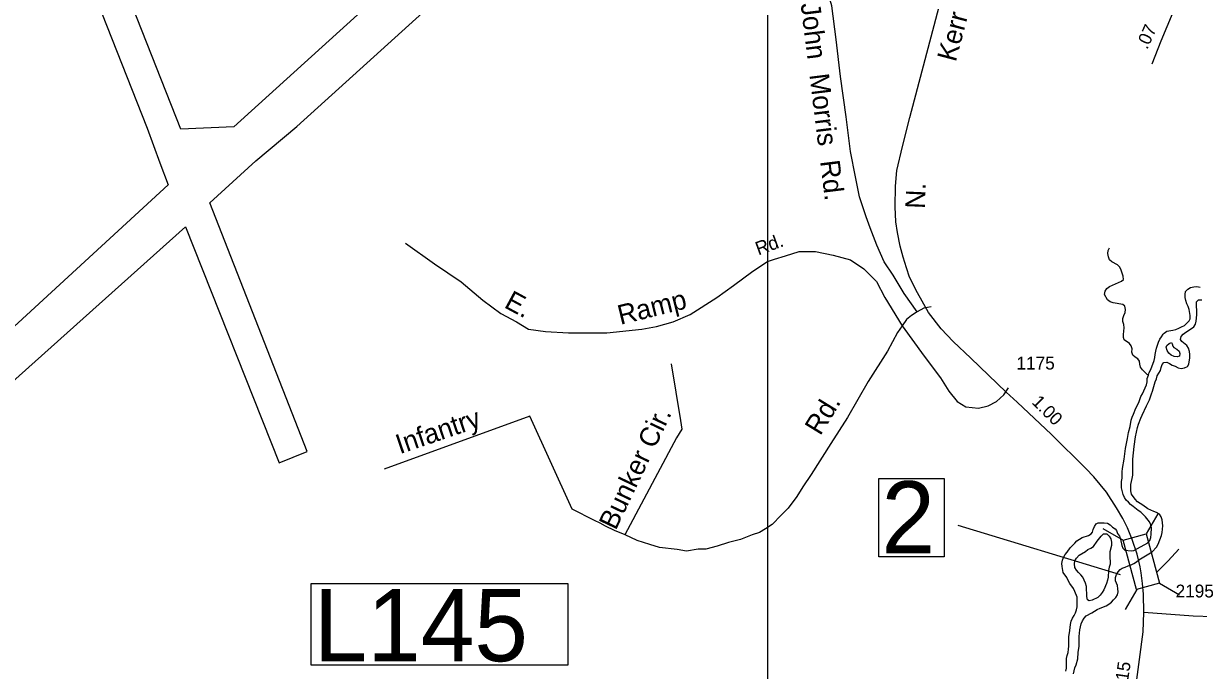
# Model space of a CAD drawing. Extents: x 2290055 to 2389491, y 66597 to 237875.
# Drawn here: x 2330699 to 2336408, y 187832 to 190974 of the extents above; entities that cross this region are included whole.
import ezdxf

# ---------------------------------------------------------------- set-up
doc = ezdxf.new("R2010")
doc.units = 0
for name, color, linetype in [('Exist Aviation Commercial or Municipal Perimeter Paved', 7, 'Continuous'), ('Exist Hydrographic Creek Double Shore', 7, 'Continuous'), ('Exist Hydrographic Creek Single Shore', 7, 'Continuous'), ('Exist Hydrographic Island Shore', 7, 'Continuous'), ('Exist Road Non-System Type 51', 7, 'Continuous'), ('Exist Road Non-System Type 51 Label', 7, 'Continuous'), ('Exist Road Primary US Structure Cantilever Sign Number Label', 7, 'Continuous'), ('Exist Road Secondary Mileage Hundredths English Label', 7, 'Continuous'), ('Exist Road Secondary Structure Standard Bridge CELL', 7, 'Continuous'), ('Exist Road Secondary Structure Standard Bridge Number Label', 7, 'Continuous'), ('Exist Road Secondary Type 51 Attributed', 7, 'Continuous'), ('Exist Road Secondary Type 51 Label', 7, 'Continuous'), ('Exist Road Secondary Type 51 Number Label', 7, 'Continuous'), ('Map Preparation Inset Cut Line', 7, 'Continuous')]:
    doc.layers.add(name, color=color, linetype=linetype)

msp = doc.modelspace()

# ---------------------------------------------------------------- linework, layer by layer
at = {"layer": 'Exist Aviation Commercial or Municipal Perimeter Paved'}
for points in [[(2330641.5, 192135.8), (2331299.6, 190465.1), (2331362.2, 190297.6), (2331402.5, 190191.1), (2328871.7, 187864.1), (2328982.4, 187746.4), (2331486.6, 189986.4), (2331942.2, 188840.1), (2332078.1, 188895.5), (2331604, 190103.1), (2331828, 190308), (2332027.5, 190474), (2333863.9, 192135.8)], [(2333557.6, 192135.8), (2331721.5, 190471.8), (2331463.8, 190461.6), (2330803.2, 192135.8)]]:
    msp.add_lwpolyline(points, dxfattribs=at)
at = {"layer": 'Exist Hydrographic Creek Double Shore'}
for points in [[(2336164.2, 189266.3), (2336168, 189279.8), (2336175.5, 189293.8), (2336191.5, 189337.7), (2336195, 189352.4), (2336196.5, 189367.3), (2336199.5, 189383), (2336203.7, 189397.4), (2336209.2, 189412), (2336213, 189426.8), (2336219.2, 189441), (2336228.2, 189453.1), (2336236.7, 189466.3), (2336240.7, 189471.2), (2336253, 189480.3), (2336283.2, 189484.4), (2336298, 189488.6), (2336312, 189494.2), (2336325.7, 189501.7), (2336340, 189507.2), (2336361.7, 189529.6), (2336367.2, 189540.4), (2336366.7, 189555.6), (2336362, 189585.7), (2336358, 189600.2), (2336350.2, 189613.5), (2336346, 189628.4), (2336343, 189643.2), (2336342.5, 189658.6), (2336345, 189673.4), (2336355.7, 189684.7), (2336369.5, 189691.7), (2336384.7, 189695.5), (2336400, 189696.5), (2336415.2, 189693.8)], [(2336327.2, 189430), (2336320.7, 189439.7), (2336323.5, 189454.5), (2336333.7, 189466), (2336345.5, 189475.9), (2336359.2, 189483.3), (2336384.2, 189500.8), (2336392.5, 189513.9), (2336395.5, 189529.3), (2336399, 189559.9), (2336398.5, 189622.1), (2336407.5, 189632.8), (2336423, 189632.3)], [(2336106.5, 188359.6), (2336117.5, 188370), (2336182.5, 188409), (2336203, 188431.9), (2336211.7, 188445.1), (2336228.2, 188487.8), (2336231, 188503.2), (2336233.5, 188534.2), (2336233.2, 188549.4), (2336231.5, 188564.6), (2336226.5, 188579), (2336217.5, 188591), (2336204.2, 188599), (2336190.2, 188604.3), (2336161.7, 188616.8), (2336136.7, 188635.8), (2336110.5, 188652.2), (2336100.2, 188663.7), (2336082.2, 188689.1), (2336079.5, 188704.9), (2336079.5, 188735.2), (2336086, 188764.9), (2336088, 188780.6), (2336089.2, 188858.2), (2336095.7, 188920.3), (2336102.2, 188967.1), (2336112, 189013.1), (2336116.5, 189028.3), (2336127, 189057.9), (2336134.5, 189071.9), (2336154.2, 189117.2), (2336169.5, 189146.3), (2336175, 189160.5), (2336179.2, 189175.3), (2336184.5, 189189.4), (2336196.7, 189233.6), (2336203, 189248.1), (2336207.5, 189262.9), (2336222.5, 189289.7), (2336226.2, 189304.3), (2336231.7, 189318.5), (2336238.5, 189327.8), (2336253.5, 189329.4), (2336267.5, 189323.6), (2336280, 189315.2), (2336294.5, 189309.5), (2336308.7, 189302.2), (2336323.5, 189299.2), (2336339, 189302), (2336353.5, 189308.2), (2336361.2, 189320.6), (2336366, 189350.9), (2336365.5, 189366.1), (2336363.2, 189382.1), (2336359.7, 189397.1), (2336351.5, 189410.6), (2336327.2, 189430)], [(2335763.5, 187829.6), (2335766.7, 187844.5), (2335765.7, 187875.3), (2335766.2, 187890.6), (2335769.2, 187905.5), (2335774.5, 187920.4), (2335776.7, 187935.2), (2335777.7, 187950.6), (2335777.2, 187996.3), (2335783, 188026.1), (2335783.7, 188041.2), (2335785.7, 188056.5), (2335789.5, 188072), (2335794.7, 188086.1), (2335803.2, 188099.5), (2335810.5, 188112.9), (2335815.5, 188127.2), (2335818.2, 188142.2), (2335818.5, 188172.8), (2335817.5, 188188.3), (2335807.5, 188216.7), (2335801, 188231), (2335783, 188255.5), (2335775, 188269.4), (2335768.5, 188283.6), (2335750, 188307.5), (2335744.7, 188337.2), (2335744, 188352.7), (2335746.5, 188367.9), (2335752.5, 188381.9), (2335759.7, 188395.2), (2335769.7, 188407.4), (2335784.7, 188427.8), (2335795, 188439.8), (2335806, 188450.3), (2335816.5, 188461.8), (2335829.2, 188470.2), (2335842.5, 188477.5), (2335873, 188487.8), (2335886.2, 188496.6), (2335892.5, 188504.7), (2335895.5, 188517.3), (2335901.7, 188531.5), (2335909.7, 188544.4), (2335919.7, 188550.1), (2335950, 188549.7), (2335965.5, 188547.3), (2335979, 188539.2), (2335990.2, 188529.1), (2336003, 188520.2), (2336009.2, 188511.5), (2336014.7, 188497.3), (2336023.5, 188484.6), (2336029, 188469.9), (2336034.5, 188440), (2336040.7, 188426.1), (2336049.2, 188416.4), (2336080, 188414.1), (2336093, 188414.3), (2336161.7, 188451.7), (2336170.7, 188463.9), (2336176.5, 188478.4), (2336178, 188493.8), (2336179, 188524.9), (2336176, 188540.5), (2336169, 188554.2), (2336149.7, 188579.1), (2336127.2, 188601), (2336114, 188609.5), (2336090.7, 188629.4), (2336077, 188637.8), (2336067.5, 188649.5), (2336056.5, 188660.3), (2336048.2, 188672.9), (2336042, 188687.5), (2336033.7, 188718.7), (2336033.2, 188733.7), (2336034, 188749.4), (2336036.7, 188765.9), (2336037.2, 188796.9), (2336038.5, 188812.9), (2336046.7, 188859.4), (2336052.2, 188909.6), (2336062.5, 188958.4), (2336067.7, 188988.3), (2336075.7, 189017.7), (2336081.2, 189048.1), (2336085, 189062.8), (2336092.2, 189077.1), (2336102.5, 189106.7), (2336117, 189134.1), (2336127.5, 189162.9), (2336135.2, 189176.3), (2336142.2, 189191.1), (2336148.7, 189205.1), (2336154.5, 189220.2), (2336157.7, 189234.9), (2336159, 189250.2)], [(2336159, 189250.2), (2336164.2, 189266.3)], [(2335801, 187816.6), (2335807, 187844.9), (2335812.5, 187859.6), (2335821, 187889.2), (2335823, 187919.9), (2335827.5, 187951), (2335828.2, 187997.3), (2335830.5, 188029.5), (2335838, 188058.8), (2335844.5, 188073), (2335852, 188086.1), (2335862.2, 188097.3), (2335889.5, 188112), (2335902, 188120.4), (2335916, 188128.6), (2335930, 188135.5), (2335959.2, 188146.3), (2335972.2, 188154.2), (2335985, 188164.1), (2335994.7, 188175.9), (2336005.5, 188187.2), (2336014.2, 188199.4), (2336016.7, 188214.2), (2336016.2, 188229.5), (2336013.5, 188244.7), (2336004.5, 188268.6), (2336004.5, 188284.3), (2336009, 188299.1), (2336017.7, 188311.7), (2336027.2, 188323.6), (2336037, 188329.9), (2336051.7, 188334.3), (2336065.5, 188340.1), (2336080, 188345), (2336093.7, 188351.3), (2336106.5, 188359.6)]]:
    msp.add_lwpolyline(points, dxfattribs=at)
at = {"layer": 'Exist Hydrographic Creek Single Shore'}
msp.add_lwpolyline([(2336164.2, 189266.3), (2336157.5, 189269.5), (2336136, 189292.7), (2336126.5, 189304.7), (2336122.7, 189319.7), (2336120.5, 189334.7), (2336113.2, 189346.1), (2336099.7, 189354.4), (2336088.2, 189362.9), (2336084, 189378.2), (2336085.7, 189394.3), (2336080.7, 189408.7), (2336071.7, 189420.9), (2336046.5, 189438.6), (2336043, 189448.6), (2336043, 189464), (2336046, 189496.3), (2336045, 189512.1), (2336040.7, 189526.6), (2336039.2, 189542.4), (2336044.5, 189556.7), (2336051.2, 189570.9), (2336052.7, 189585.9), (2336049.2, 189600.8), (2336039.2, 189609.9), (2335992.5, 189617.7), (2335977.7, 189622), (2335965.5, 189631.6), (2335950.5, 189658.6), (2335954, 189674.1), (2335962.2, 189687.2), (2335975.5, 189697.4), (2335990.5, 189703.3), (2336034, 189722.8), (2336042.5, 189731.4), (2336041.2, 189747), (2336031.5, 189776.7), (2336025.5, 189791), (2336014.5, 189802), (2335986.5, 189816.4), (2335974.7, 189826.1), (2335969.7, 189841.2), (2335966.7, 189856.6), (2335969.5, 189872.3), (2335975.5, 189884.6)], dxfattribs=at)
at = {"layer": 'Exist Hydrographic Island Shore'}
for points in [[(2336304.2, 189355.2), (2336289.5, 189357.6), (2336275.5, 189363.4), (2336263, 189373.7), (2336254.7, 189386.8), (2336251, 189401.9), (2336253.2, 189410.7), (2336265, 189421), (2336276, 189424.7), (2336280.2, 189418.2), (2336282.5, 189407.9), (2336287.5, 189401), (2336302.2, 189392.8), (2336313.7, 189382.3), (2336317.5, 189372.2), (2336316, 189359.1), (2336304.2, 189355.2)], [(2335876, 188170.3), (2335868.5, 188175.7), (2335865.5, 188191.3), (2335863.2, 188240.6), (2335859.2, 188256.3), (2335846.2, 188285.1), (2335836, 188297.2), (2335824.7, 188308.1), (2335814.7, 188319.5), (2335807, 188333.2), (2335805.7, 188349.8), (2335806.5, 188364.9), (2335814.2, 188378.5), (2335827.5, 188392.2), (2335858, 188410), (2335870.5, 188419.5), (2335885, 188426.8), (2335897.7, 188435), (2335915.7, 188460.5), (2335934.5, 188485.2), (2335946.2, 188496.2), (2335962.2, 188496.4), (2335974.2, 188485.5), (2335982.2, 188471.2), (2335985.7, 188455.7), (2335984.7, 188439.4), (2335977.5, 188408.4), (2335976.5, 188376.8), (2335978.5, 188364.4), (2335978, 188348), (2335973, 188333.7), (2335970.5, 188318.3), (2335968.5, 188285.8), (2335965.5, 188270.9), (2335960.5, 188255.3), (2335947, 188224.6), (2335939.5, 188211.1), (2335930, 188197.7), (2335918.5, 188187.5), (2335890.7, 188173.9), (2335876, 188170.3)]]:
    msp.add_lwpolyline(points, dxfattribs=at)
at = {"layer": 'Exist Road Non-System Type 51'}
msp.add_line((2336257.6, 188362), (2336203.2, 188308.8), dxfattribs=at)
for points in [[(2335041, 189573.4), (2334977.5, 189662.3), (2334923.9, 189751.4), (2334880.7, 189816.7), (2334845.3, 189898.1), (2334811.9, 189981.6), (2334793, 190035.3), (2334761.1, 190132.6), (2334741.5, 190230.3), (2334717.4, 190352), (2334696.5, 190521.6), (2334668.9, 190717.2), (2334647.8, 190896.8), (2334627.1, 191060.4), (2334585.4, 191197.2)], [(2332555.6, 189906.7), (2332696.2, 189807.1), (2332825.1, 189719.1), (2332930.5, 189631.2), (2333018.4, 189566.7), (2333094.6, 189525.6), (2333153.1, 189490.4), (2333235.2, 189478.7), (2333346.5, 189472.8), (2333533.9, 189472.8), (2333703.8, 189490.4), (2333774.1, 189502.2), (2333856.1, 189525.6), (2333938.1, 189560.8), (2334067, 189642.9), (2334149, 189701.5), (2334242.8, 189771.9), (2334313.1, 189818.8), (2334348.2, 189830.5), (2334400.9, 189846.6), (2334468.3, 189867.2), (2334547.4, 189867.2), (2334632.3, 189849.6), (2334717.3, 189826.1), (2334781.7, 189782.1), (2334843.2, 189720.6), (2334884.3, 189644.3), (2334967.9, 189506.1)], [(2335041, 189573.4), (2335013.3, 189556.8), (2334989.7, 189536.5), (2334967.9, 189506.1)], [(2335109.3, 189598.3), (2335072.7, 189592), (2335041, 189573.4)], [(2334967.9, 189506.1), (2334944.7, 189473.7), (2334896.3, 189383), (2334802.9, 189235.2), (2334701.8, 189061.5), (2334622, 188934.1), (2334526.7, 188784.3), (2334485.7, 188723.7), (2334456.5, 188677.1), (2334413.5, 188620.4), (2334380.1, 188585.9), (2334336.9, 188541.1), (2334303.3, 188520.6), (2334275.6, 188502.1), (2334239.6, 188491.5), (2334182.1, 188468.4), (2334124.2, 188453.5), (2334068.7, 188436.5), (2334014.9, 188421.5), (2333976.9, 188420.8), (2333921, 188412), (2333874.9, 188419.2), (2333788.7, 188429.6), (2333742.4, 188444.7), (2333680.1, 188463.7), (2333621.6, 188490.8), (2333571.1, 188512), (2333526.8, 188533.2), (2333500.6, 188548.6), (2333473.9, 188560.8)], [(2334967.9, 189506.1), (2335074.6, 189358.5), (2335153.7, 189252.9), (2335194.7, 189188.4), (2335235.7, 189138.6), (2335276.8, 189112.2), (2335338.3, 189106.3), (2335385.1, 189118.1), (2335426.1, 189138.6), (2335461.3, 189170.8), (2335485.3, 189205.1)], [(2333845.9, 189322.1), (2333890.8, 189045.7), (2333897.3, 189003.9), (2333871.6, 188962.1), (2333620.3, 188491.3)], [(2333473.9, 188560.8), (2333364.2, 188616.6), (2333158.7, 189066.6), (2332452.2, 188809.4)], [(2336311.3, 188421.7), (2336260.8, 188365.1), (2336257.6, 188362)]]:
    msp.add_lwpolyline(points, dxfattribs=at)
at = {"layer": 'Exist Road Primary US Structure Cantilever Sign Number Label'}
msp.add_lwpolyline([(2332096.3, 188254.3), (2333343.2, 188254.3), (2333343.2, 187857.6), (2332096.3, 187857.6)], close=True, dxfattribs=at)
at = {"layer": 'Exist Road Secondary Structure Standard Bridge CELL'}
for p, q in [((2336209.3, 188593.6), (2336153, 188495.5)), ((2335943, 188521.4), (2336041.2, 188465.1)), ((2336217.4, 188256.1), (2336315.6, 188199.8)), ((2336108.2, 188226.4), (2336051.9, 188128.2))]:
    msp.add_line(p, q, dxfattribs=at)
msp.add_lwpolyline([(2336153, 188495.5), (2336217.9, 188256.2), (2336106.2, 188225.9), (2336041.2, 188465.1)], close=True, dxfattribs=at)
at = {"layer": 'Exist Road Secondary Structure Standard Bridge Number Label'}
msp.add_line((2336028.8, 188296.7), (2335240, 188537), dxfattribs=at)
msp.add_lwpolyline([(2334854.7, 188764), (2335171.6, 188764), (2335171.6, 188384.6), (2334854.7, 188384.6)], close=True, dxfattribs=at)
at = {"layer": 'Exist Road Secondary Type 51 Attributed'}
for points in [[(2336109.2, 188396.5), (2336085.5, 188469.3), (2336062.6, 188525.2), (2336040.6, 188570), (2336008.5, 188622.5), (2335960.6, 188699.1), (2335898.3, 188772.3), (2335860.8, 188813.4), (2335693.6, 188978), (2335526.9, 189135.4), (2335474, 189183.2), (2335301.4, 189348.3), (2335215.9, 189429.5), (2335157.9, 189490.9), (2335095.3, 189570.4), (2335064.8, 189626.3), (2335042.4, 189665.6), (2335004.3, 189741.8), (2334989.1, 189788.3), (2334972.1, 189840), (2334958.6, 189893.3), (2334945.9, 189958.5), (2334937.9, 190010.5), (2334934.5, 190083.3), (2334935.3, 190184.9), (2334942.1, 190260.2), (2334970.4, 190376.5), (2335006, 190517.9), (2335205.3, 191278.3)], [(2336319.1, 191139.5), (2336283.1, 191027.5), (2336223.9, 190888.9), (2336181, 190776.6)], [(2336142.6, 188114.3), (2336140.9, 188203.2), (2336135.8, 188255.6), (2336129.1, 188307.3), (2336124, 188336), (2336109.2, 188396.5)], [(2337019.4, 188281.8), (2336890, 188223.4), (2336803.7, 188183.8), (2336709, 188141.3), (2336593.1, 188105.3), (2336483.6, 188093.4), (2336476.5, 188093.1), (2336381.3, 188096.7), (2336142.6, 188114.3)], [(2336060.1, 187429.2), (2336067.3, 187485.5), (2336072.3, 187529.5), (2336080.8, 187592.1), (2336090, 187660.3), (2336095.4, 187699.5), (2336100.7, 187739.3), (2336107.2, 187789), (2336120.2, 187886), (2336138.2, 188020), (2336142.6, 188114.3)]]:
    msp.add_lwpolyline(points, dxfattribs=at)
at = {"layer": 'Map Preparation Inset Cut Line'}
msp.add_lwpolyline([(2334313.2, 182878.6), (2352349.2, 182878.6), (2352349.2, 192135.8), (2334313.2, 192135.8)], close=True, dxfattribs=at)

# ---------------------------------------------------------------- texts
at = {"layer": 'Exist Road Non-System Type 51'}
msp.add_text('Rd.', height=65.62, rotation=19.9474, dxfattribs=at).set_placement((2334269.2, 189847.5))
at = {"layer": 'Exist Road Non-System Type 51 Label'}
for s, rotation, p in [('John  Morris  Rd.', 277.0586, (2334474.6, 191069.3)), ('E.', 331.6657, (2333029.6, 189597.8)), ('Ramp', 13.9877, (2333599.1, 189510.4)), ('Rd.', 58.4391, (2334570.1, 188968.9)), ('Infantry', 18.8382, (2332527.4, 188882.4)), ('Bunker Cir.', 64.4756, (2333576.3, 188509.6))]:
    msp.add_text(s, height=95, rotation=rotation, dxfattribs=at).set_placement(p)
at = {"layer": 'Exist Road Primary US Structure Cantilever Sign Number Label'}
msp.add_text('L145', height=350, dxfattribs=at).set_placement((2332108.8, 187877.4))
at = {"layer": 'Exist Road Secondary Mileage Hundredths English Label'}
for s, rotation, p in [('.07', 65.763, (2336158.4, 190844.7)), ('1.00', 315.3433, (2335593.5, 189131.7)), ('.15', 81.7468, (2336062.2, 187756.1))]:
    msp.add_text(s, height=62.5, rotation=rotation, dxfattribs=at).set_placement(p)
at = {"layer": 'Exist Road Secondary Structure Standard Bridge Number Label'}
msp.add_text('2', height=350, dxfattribs=at).set_placement((2334867.3, 188401.4))
at = {"layer": 'Exist Road Secondary Type 51 Label'}
for s, rotation, p in [('Kerr', 75.2485, (2335228.1, 190784)), ('N.', 87.4773, (2335077.8, 190072.9))]:
    msp.add_text(s, height=95, rotation=rotation, dxfattribs=at).set_placement(p)
at = {"layer": 'Exist Road Secondary Type 51 Number Label'}
for s, p in [('1175', (2335523.3, 189293.8)), ('2195', (2336296.4, 188187))]:
    msp.add_text(s, height=62.5, dxfattribs=at).set_placement(p)

doc.saveas('drawing.dxf')
